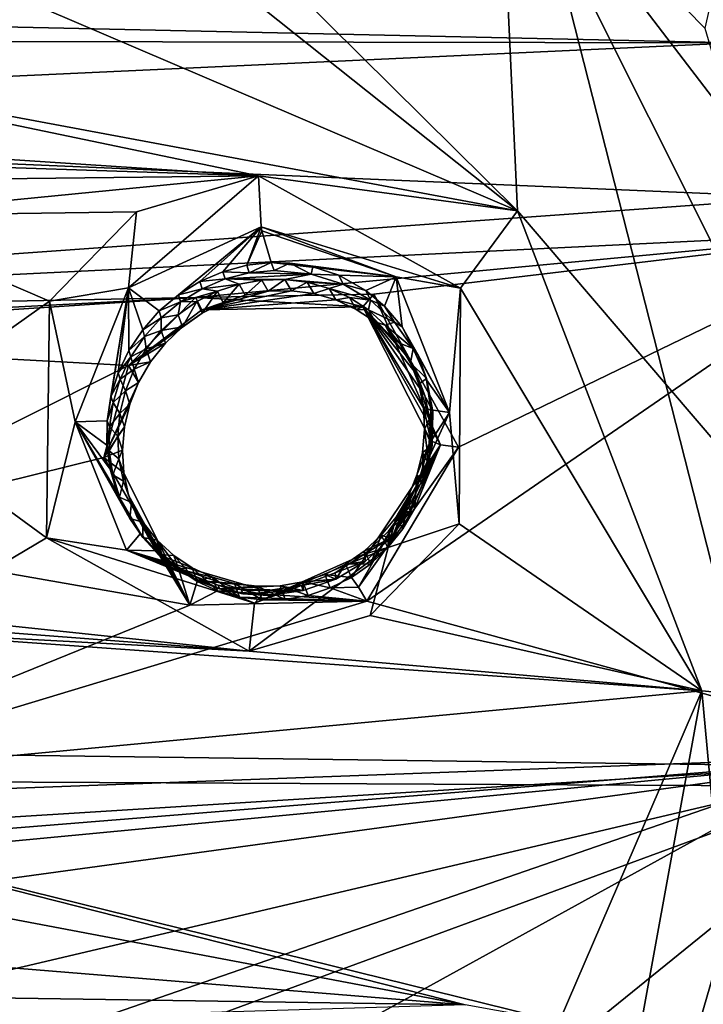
# Model space of a CAD drawing. Header units: millimetres. Extents: x -147 to 294, y -82 to 275.
# Tile 516 of 609: x 252 to 261, y 214 to 227. Entities that reach past the tile are written whole.
import ezdxf

# ---------------------------------------------------------------- set-up
doc = ezdxf.new("R2010")
doc.units = ezdxf.units.MM
doc.header["$LTSCALE"] = 67.506716
for name, color, linetype in [('1594', 7, 'CONTINUOUS'), ('1596', 7, 'CONTINUOUS'), ('1878', 7, 'CONTINUOUS'), ('2172', 7, 'CONTINUOUS'), ('2707', 7, 'CONTINUOUS'), ('2708', 7, 'CONTINUOUS'), ('2709', 7, 'CONTINUOUS'), ('2710', 7, 'CONTINUOUS'), ('2711', 7, 'CONTINUOUS'), ('2712', 7, 'CONTINUOUS'), ('2713', 7, 'CONTINUOUS'), ('2714', 7, 'CONTINUOUS'), ('2715', 7, 'CONTINUOUS'), ('556', 7, 'CONTINUOUS'), ('755', 7, 'CONTINUOUS'), ('871', 7, 'CONTINUOUS')]:
    doc.layers.add(name, color=color, linetype=linetype)

msp = doc.modelspace()

# ---------------------------------------------------------------- linework, layer by layer
at = {"layer": '1594', "linetype": 'CONTINUOUS'}
for points in [[(264.45, 218.277, -15.58), (258.604, 229.943, -12.191), (261.651, 225.961, -13.505), (264.45, 218.277, -15.58)], [(261.651, 225.961, -13.505), (258.604, 229.943, -12.191), (261.281, 227.217, -13.244), (261.651, 225.961, -13.505)], [(261.281, 227.217, -13.244), (258.604, 229.943, -12.191), (261.584, 228.555, -13.187), (261.281, 227.217, -13.244)]]:
    msp.add_3dface(points, dxfattribs=at)
at = {"layer": '1596', "linetype": 'CONTINUOUS'}
for points in [[(249.792, 233.779, -10.351), (258.604, 229.943, -12.191), (258.837, 224.833, -13.43), (249.792, 233.779, -10.351)], [(258.604, 229.943, -12.191), (264.45, 218.277, -15.58), (258.837, 224.833, -13.43), (258.604, 229.943, -12.191)], [(258.837, 224.833, -13.43), (264.45, 218.277, -15.58), (261.243, 218.577, -15.171), (258.837, 224.833, -13.43)], [(261.243, 218.577, -15.171), (264.45, 218.277, -15.58), (261.895, 211.528, -16.915), (261.243, 218.577, -15.171)]]:
    msp.add_3dface(points, dxfattribs=at)
at = {"layer": '1878', "linetype": 'CONTINUOUS'}
for points in [[(249.792, 233.779, -10.351), (258.837, 224.833, -13.43), (250.266, 231.653, -10.703), (249.792, 233.779, -10.351)], [(250.266, 231.653, -10.703), (258.837, 224.833, -13.43), (250.194, 228.528, -11.132), (250.266, 231.653, -10.703)], [(258.837, 224.833, -13.43), (247.491, 226.949, -10.92), (250.194, 228.528, -11.132), (258.837, 224.833, -13.43)], [(255.46, 225.289, -12.637), (238.961, 226.374, -9.823), (247.491, 226.949, -10.92), (255.46, 225.289, -12.637)], [(258.837, 224.833, -13.43), (255.46, 225.289, -12.637), (247.491, 226.949, -10.92), (258.837, 224.833, -13.43)], [(244.91, 225.638, -10.73), (238.961, 226.374, -9.823), (255.46, 225.289, -12.637), (244.91, 225.638, -10.73)], [(247.532, 225.2, -11.208), (244.91, 225.638, -10.73), (255.46, 225.289, -12.637), (247.532, 225.2, -11.208)], [(250.145, 224.771, -11.72), (247.532, 225.2, -11.208), (255.46, 225.289, -12.637), (250.145, 224.771, -11.72)], [(250.145, 224.771, -11.72), (255.46, 225.289, -12.637), (253.872, 224.819, -12.401), (250.145, 224.771, -11.72)], [(255.46, 225.289, -12.637), (258.837, 224.833, -13.43), (258.095, 223.827, -13.444), (255.46, 225.289, -12.637)], [(252.736, 223.658, -12.384), (250.145, 224.771, -11.72), (253.872, 224.819, -12.401), (252.736, 223.658, -12.384)], [(250.57, 222.121, -12.261), (250.145, 224.771, -11.72), (252.736, 223.658, -12.384), (250.57, 222.121, -12.261)], [(258.837, 224.833, -13.43), (261.243, 218.577, -15.171), (258.095, 223.827, -13.444), (258.837, 224.833, -13.43)], [(258.095, 223.827, -13.444), (261.243, 218.577, -15.171), (258.079, 220.753, -14.012), (258.095, 223.827, -13.444)], [(252.696, 220.574, -12.944), (250.57, 222.121, -12.261), (252.736, 223.658, -12.384), (252.696, 220.574, -12.944)], [(250.978, 219.554, -12.823), (250.57, 222.121, -12.261), (252.696, 220.574, -12.944), (250.978, 219.554, -12.823)], [(258.079, 220.753, -14.012), (261.243, 218.577, -15.171), (256.917, 219.559, -13.996), (258.079, 220.753, -14.012)], [(255.341, 219.096, -13.758), (250.978, 219.554, -12.823), (252.696, 220.574, -12.944), (255.341, 219.096, -13.758)], [(250.08, 219.378, -12.696), (250.529, 219.466, -12.759), (255.341, 219.096, -13.758), (250.08, 219.378, -12.696)], [(250.529, 219.466, -12.759), (250.978, 219.554, -12.823), (255.341, 219.096, -13.758), (250.529, 219.466, -12.759)], [(256.917, 219.559, -13.996), (261.243, 218.577, -15.171), (255.341, 219.096, -13.758), (256.917, 219.559, -13.996)], [(250.08, 219.378, -12.696), (261.243, 218.577, -15.171), (247.219, 217.259, -12.64), (250.08, 219.378, -12.696)], [(261.243, 218.577, -15.171), (250.08, 219.378, -12.696), (255.341, 219.096, -13.758), (261.243, 218.577, -15.171)], [(261.243, 218.577, -15.171), (259.384, 214.263, -15.676), (247.219, 217.259, -12.64), (261.243, 218.577, -15.171)], [(259.384, 214.263, -15.676), (261.243, 218.577, -15.171), (260.339, 213.622, -16.045), (259.384, 214.263, -15.676)], [(261.243, 218.577, -15.171), (261.895, 211.528, -16.915), (260.339, 213.622, -16.045), (261.243, 218.577, -15.171)], [(258.156, 214.483, -15.348), (236.308, 216.264, -11.389), (243.777, 217.204, -12.124), (258.156, 214.483, -15.348)], [(247.219, 217.259, -12.64), (258.156, 214.483, -15.348), (243.777, 217.204, -12.124), (247.219, 217.259, -12.64)], [(259.384, 214.263, -15.676), (258.156, 214.483, -15.348), (247.219, 217.259, -12.64), (259.384, 214.263, -15.676)], [(239.978, 214.756, -12.138), (236.308, 216.264, -11.389), (258.156, 214.483, -15.348), (239.978, 214.756, -12.138)], [(247.476, 214.164, -13.355), (239.978, 214.756, -12.138), (258.156, 214.483, -15.348), (247.476, 214.164, -13.355)]]:
    msp.add_3dface(points, dxfattribs=at)
at = {"layer": '2172', "linetype": 'CONTINUOUS'}
for points in [[(261.688, 227.023, -11.317), (262.148, 228.217, -11.233), (247.738, 227.327, -8.546), (261.688, 227.023, -11.317)], [(236.76, 227.067, -7.13), (261.688, 227.023, -11.317), (247.738, 227.327, -8.546), (236.76, 227.067, -7.13)], [(236.76, 227.067, -7.13), (239.335, 225.994, -7.583), (261.688, 227.023, -11.317), (236.76, 227.067, -7.13)], [(261.688, 227.023, -11.317), (239.335, 225.994, -7.583), (262.546, 225.009, -11.856), (261.688, 227.023, -11.317)], [(239.335, 225.994, -7.583), (240.359, 223.422, -8.128), (262.546, 225.009, -11.856), (239.335, 225.994, -7.583)], [(240.359, 223.422, -8.128), (263.896, 224.573, -12.258), (262.546, 225.009, -11.856), (240.359, 223.422, -8.128)], [(263.896, 224.573, -12.258), (240.359, 223.422, -8.128), (254.639, 223.703, -10.367), (263.896, 224.573, -12.258)], [(263.896, 224.573, -12.258), (254.639, 223.703, -10.367), (256.964, 223.746, -10.831), (263.896, 224.573, -12.258)], [(264.158, 217.746, -13.639), (263.896, 224.573, -12.258), (256.875, 219.747, -11.555), (264.158, 217.746, -13.639)], [(256.875, 219.747, -11.555), (263.896, 224.573, -12.258), (258.068, 221.755, -11.426), (256.875, 219.747, -11.555)], [(258.068, 221.755, -11.426), (263.896, 224.573, -12.258), (256.964, 223.746, -10.831), (258.068, 221.755, -11.426)], [(254.639, 223.703, -10.367), (240.359, 223.422, -8.128), (244.924, 223.193, -8.785), (254.639, 223.703, -10.367)], [(246.867, 223.193, -9.081), (254.639, 223.703, -10.367), (244.924, 223.193, -8.785), (246.867, 223.193, -9.081)], [(253.765, 222.82, -10.352), (254.639, 223.703, -10.367), (246.867, 223.193, -9.081), (253.765, 222.82, -10.352)], [(249.348, 220.608, -9.955), (253.765, 222.82, -10.352), (246.867, 223.193, -9.081), (249.348, 220.608, -9.955)], [(253.444, 221.621, -10.508), (253.765, 222.82, -10.352), (249.348, 220.608, -9.955), (253.444, 221.621, -10.508)], [(254.565, 219.694, -11.093), (253.444, 221.621, -10.508), (249.348, 220.608, -9.955), (254.565, 219.694, -11.093)], [(248.32, 217.161, -10.462), (254.565, 219.694, -11.093), (249.348, 220.608, -9.955), (248.32, 217.161, -10.462)], [(264.158, 217.746, -13.639), (256.875, 219.747, -11.555), (248.32, 217.161, -10.462), (264.158, 217.746, -13.639)], [(256.875, 219.747, -11.555), (254.565, 219.694, -11.093), (248.32, 217.161, -10.462), (256.875, 219.747, -11.555)], [(249.462, 214.295, -11.272), (264.158, 217.746, -13.639), (236.529, 215.128, -9.291), (249.462, 214.295, -11.272)], [(236.529, 215.128, -9.291), (264.158, 217.746, -13.639), (244.767, 216.182, -10.109), (236.529, 215.128, -9.291)], [(244.767, 216.182, -10.109), (264.158, 217.746, -13.639), (248.32, 217.161, -10.462), (244.767, 216.182, -10.109)], [(252.014, 213.282, -11.961), (264.158, 217.746, -13.639), (249.462, 214.295, -11.272), (252.014, 213.282, -11.961)], [(258.51, 213.174, -13.313), (264.158, 217.746, -13.639), (252.014, 213.282, -11.961), (258.51, 213.174, -13.313)], [(260.124, 212.551, -13.823), (264.158, 217.746, -13.639), (258.51, 213.174, -13.313), (260.124, 212.551, -13.823)], [(260.763, 210.952, -14.354), (264.158, 217.746, -13.639), (260.124, 212.551, -13.823), (260.763, 210.952, -14.354)], [(260.763, 210.952, -14.354), (264.162, 211.056, -15.157), (264.158, 217.746, -13.639), (260.763, 210.952, -14.354)]]:
    msp.add_3dface(points, dxfattribs=at)
at = {"layer": '2707', "linetype": 'CONTINUOUS'}
for points in [[(256.964, 223.746, -10.831), (254.639, 223.703, -10.367), (256.82, 223.581, -10.929), (256.964, 223.746, -10.831)], [(256.82, 223.581, -10.929), (254.639, 223.703, -10.367), (254.722, 223.542, -10.496), (256.82, 223.581, -10.929)], [(256.185, 223.755, -10.999), (254.722, 223.542, -10.496), (255.89, 223.793, -10.928), (256.185, 223.755, -10.999)], [(255.89, 223.793, -10.928), (254.722, 223.542, -10.496), (255.588, 223.786, -10.863), (255.89, 223.793, -10.928)], [(255.588, 223.786, -10.863), (254.722, 223.542, -10.496), (255.288, 223.734, -10.808), (255.588, 223.786, -10.863)], [(256.47, 223.673, -11.075), (254.722, 223.542, -10.496), (256.185, 223.755, -10.999), (256.47, 223.673, -11.075)], [(255.288, 223.734, -10.808), (254.722, 223.542, -10.496), (254.999, 223.637, -10.762), (255.288, 223.734, -10.808)], [(257.834, 221.785, -11.469), (256.964, 223.746, -10.831), (256.82, 223.581, -10.929), (257.834, 221.785, -11.469)], [(258.068, 221.755, -11.426), (256.964, 223.746, -10.831), (257.834, 221.785, -11.469), (258.068, 221.755, -11.426)], [(256.82, 223.581, -10.929), (254.722, 223.542, -10.496), (256.47, 223.673, -11.075), (256.82, 223.581, -10.929)], [(254.725, 223.5, -10.727), (254.999, 223.637, -10.762), (254.722, 223.542, -10.496), (254.725, 223.5, -10.727)], [(256.737, 223.55, -11.155), (256.82, 223.581, -10.929), (256.47, 223.673, -11.075), (256.737, 223.55, -11.155)], [(256.981, 223.387, -11.237), (256.82, 223.581, -10.929), (256.737, 223.55, -11.155), (256.981, 223.387, -11.237)], [(257.834, 221.785, -11.469), (256.82, 223.581, -10.929), (257.709, 221.837, -11.672), (257.834, 221.785, -11.469)], [(257.709, 221.837, -11.672), (256.82, 223.581, -10.929), (257.691, 222.136, -11.615), (257.709, 221.837, -11.672)], [(257.691, 222.136, -11.615), (256.82, 223.581, -10.929), (257.629, 222.427, -11.55), (257.691, 222.136, -11.615)], [(257.629, 222.427, -11.55), (256.82, 223.581, -10.929), (257.524, 222.703, -11.478), (257.629, 222.427, -11.55)], [(257.524, 222.703, -11.478), (256.82, 223.581, -10.929), (257.379, 222.959, -11.4), (257.524, 222.703, -11.478)], [(257.379, 222.959, -11.4), (256.82, 223.581, -10.929), (257.197, 223.188, -11.32), (257.379, 222.959, -11.4)], [(257.197, 223.188, -11.32), (256.82, 223.581, -10.929), (256.981, 223.387, -11.237), (257.197, 223.188, -11.32)], [(256.765, 219.929, -11.575), (257.834, 221.785, -11.469), (256.672, 220.056, -11.763), (256.765, 219.929, -11.575)], [(256.672, 220.056, -11.763), (257.834, 221.785, -11.469), (256.925, 220.233, -11.787), (256.672, 220.056, -11.763)], [(256.765, 219.929, -11.575), (258.068, 221.755, -11.426), (257.834, 221.785, -11.469), (256.765, 219.929, -11.575)], [(256.925, 220.233, -11.787), (257.834, 221.785, -11.469), (257.15, 220.446, -11.798), (256.925, 220.233, -11.787)], [(257.15, 220.446, -11.798), (257.834, 221.785, -11.469), (257.343, 220.689, -11.797), (257.15, 220.446, -11.798)], [(257.343, 220.689, -11.797), (257.834, 221.785, -11.469), (257.498, 220.957, -11.783), (257.343, 220.689, -11.797)], [(257.498, 220.957, -11.783), (257.834, 221.785, -11.469), (257.612, 221.241, -11.757), (257.498, 220.957, -11.783)], [(257.612, 221.241, -11.757), (257.834, 221.785, -11.469), (257.682, 221.536, -11.72), (257.612, 221.241, -11.757)], [(257.682, 221.536, -11.72), (257.834, 221.785, -11.469), (257.709, 221.837, -11.672), (257.682, 221.536, -11.72)], [(256.875, 219.747, -11.555), (258.068, 221.755, -11.426), (256.765, 219.929, -11.575), (256.875, 219.747, -11.555)]]:
    msp.add_3dface(points, dxfattribs=at)
at = {"layer": '2708', "linetype": 'CONTINUOUS'}
for points in [[(254.639, 223.703, -10.367), (253.765, 222.82, -10.352), (254.722, 223.542, -10.496), (254.639, 223.703, -10.367)], [(253.765, 222.82, -10.352), (254.725, 223.5, -10.727), (254.722, 223.542, -10.496), (253.765, 222.82, -10.352)], [(254.725, 223.5, -10.727), (253.765, 222.82, -10.352), (254.472, 223.322, -10.703), (254.725, 223.5, -10.727)], [(254.472, 223.322, -10.703), (253.765, 222.82, -10.352), (254.247, 223.11, -10.692), (254.472, 223.322, -10.703)], [(254.247, 223.11, -10.692), (253.765, 222.82, -10.352), (254.054, 222.867, -10.693), (254.247, 223.11, -10.692)], [(253.765, 222.82, -10.352), (253.444, 221.621, -10.508), (253.898, 222.598, -10.707), (253.765, 222.82, -10.352)], [(254.054, 222.867, -10.693), (253.765, 222.82, -10.352), (253.898, 222.598, -10.707), (254.054, 222.867, -10.693)], [(253.898, 222.598, -10.707), (253.444, 221.621, -10.508), (253.785, 222.314, -10.732), (253.898, 222.598, -10.707)], [(253.785, 222.314, -10.732), (253.444, 221.621, -10.508), (253.714, 222.018, -10.769), (253.785, 222.314, -10.732)], [(253.714, 222.018, -10.769), (253.444, 221.621, -10.508), (253.687, 221.716, -10.817), (253.714, 222.018, -10.769)], [(253.687, 221.716, -10.817), (253.444, 221.621, -10.508), (253.706, 221.417, -10.874), (253.687, 221.716, -10.817)], [(253.444, 221.621, -10.508), (254.565, 219.694, -11.093), (253.706, 221.417, -10.874), (253.444, 221.621, -10.508)], [(253.706, 221.417, -10.874), (254.565, 219.694, -11.093), (253.768, 221.126, -10.939), (253.706, 221.417, -10.874)], [(253.768, 221.126, -10.939), (254.565, 219.694, -11.093), (253.873, 220.85, -11.01), (253.768, 221.126, -10.939)], [(253.873, 220.85, -11.01), (254.565, 219.694, -11.093), (254.019, 220.595, -11.087), (253.873, 220.85, -11.01)], [(254.019, 220.595, -11.087), (254.565, 219.694, -11.093), (254.201, 220.365, -11.168), (254.019, 220.595, -11.087)], [(254.201, 220.365, -11.168), (254.565, 219.694, -11.093), (254.417, 220.167, -11.25), (254.201, 220.365, -11.168)], [(254.417, 220.167, -11.25), (254.565, 219.694, -11.093), (254.662, 220.004, -11.332), (254.417, 220.167, -11.25)], [(254.662, 220.004, -11.332), (254.565, 219.694, -11.093), (254.928, 219.88, -11.413), (254.662, 220.004, -11.332)], [(256.765, 219.929, -11.575), (256.672, 220.056, -11.763), (256.398, 219.918, -11.727), (256.765, 219.929, -11.575)], [(254.565, 219.694, -11.093), (256.875, 219.747, -11.555), (254.928, 219.88, -11.413), (254.565, 219.694, -11.093)], [(254.928, 219.88, -11.413), (256.875, 219.747, -11.555), (255.212, 219.799, -11.489), (254.928, 219.88, -11.413)], [(256.109, 219.821, -11.681), (256.875, 219.747, -11.555), (256.398, 219.918, -11.727), (256.109, 219.821, -11.681)], [(256.875, 219.747, -11.555), (256.765, 219.929, -11.575), (256.398, 219.918, -11.727), (256.875, 219.747, -11.555)], [(255.212, 219.799, -11.489), (256.875, 219.747, -11.555), (255.508, 219.762, -11.56), (255.212, 219.799, -11.489)], [(255.508, 219.762, -11.56), (256.875, 219.747, -11.555), (255.809, 219.769, -11.625), (255.508, 219.762, -11.56)], [(255.809, 219.769, -11.625), (256.875, 219.747, -11.555), (256.109, 219.821, -11.681), (255.809, 219.769, -11.625)]]:
    msp.add_3dface(points, dxfattribs=at)
at = {"layer": '2709', "linetype": 'CONTINUOUS'}
for points in [[(254.659, 223.652, -11.414), (254.472, 223.322, -10.703), (254.412, 223.48, -11.395), (254.659, 223.652, -11.414)], [(254.725, 223.5, -10.727), (254.472, 223.322, -10.703), (254.659, 223.652, -11.414), (254.725, 223.5, -10.727)], [(254.412, 223.48, -11.395), (254.472, 223.322, -10.703), (254.19, 223.274, -11.388), (254.412, 223.48, -11.395)], [(254.472, 223.322, -10.703), (254.247, 223.11, -10.692), (254.19, 223.274, -11.388), (254.472, 223.322, -10.703)], [(254.19, 223.274, -11.388), (254.247, 223.11, -10.692), (253.998, 223.036, -11.393), (254.19, 223.274, -11.388)], [(254.247, 223.11, -10.692), (254.054, 222.867, -10.693), (253.998, 223.036, -11.393), (254.247, 223.11, -10.692)], [(253.998, 223.036, -11.393), (254.054, 222.867, -10.693), (253.842, 222.772, -11.41), (253.998, 223.036, -11.393)], [(254.054, 222.867, -10.693), (253.898, 222.598, -10.707), (253.842, 222.772, -11.41), (254.054, 222.867, -10.693)], [(253.842, 222.772, -11.41), (253.898, 222.598, -10.707), (253.726, 222.489, -11.439), (253.842, 222.772, -11.41)], [(253.898, 222.598, -10.707), (253.785, 222.314, -10.732), (253.726, 222.489, -11.439), (253.898, 222.598, -10.707)], [(253.726, 222.489, -11.439), (253.785, 222.314, -10.732), (253.653, 222.194, -11.478), (253.726, 222.489, -11.439)], [(253.785, 222.314, -10.732), (253.714, 222.018, -10.769), (253.653, 222.194, -11.478), (253.785, 222.314, -10.732)], [(253.653, 222.194, -11.478), (253.714, 222.018, -10.769), (253.625, 221.896, -11.527), (253.653, 222.194, -11.478)], [(253.714, 222.018, -10.769), (253.687, 221.716, -10.817), (253.625, 221.896, -11.527), (253.714, 222.018, -10.769)], [(253.625, 221.896, -11.527), (253.687, 221.716, -10.817), (253.641, 221.602, -11.585), (253.625, 221.896, -11.527)], [(253.687, 221.716, -10.817), (253.706, 221.417, -10.874), (253.641, 221.602, -11.585), (253.687, 221.716, -10.817)], [(253.641, 221.602, -11.585), (253.706, 221.417, -10.874), (253.702, 221.312, -11.651), (253.641, 221.602, -11.585)], [(253.706, 221.417, -10.874), (253.768, 221.126, -10.939), (253.702, 221.312, -11.651), (253.706, 221.417, -10.874)], [(253.702, 221.312, -11.651), (253.768, 221.126, -10.939), (253.806, 221.033, -11.724), (253.702, 221.312, -11.651)], [(253.768, 221.126, -10.939), (253.873, 220.85, -11.01), (253.806, 221.033, -11.724), (253.768, 221.126, -10.939)], [(253.806, 221.033, -11.724), (253.873, 220.85, -11.01), (253.953, 220.774, -11.802), (253.806, 221.033, -11.724)], [(253.873, 220.85, -11.01), (254.019, 220.595, -11.087), (253.953, 220.774, -11.802), (253.873, 220.85, -11.01)], [(254.019, 220.595, -11.087), (254.201, 220.365, -11.168), (253.953, 220.774, -11.802), (254.019, 220.595, -11.087)], [(253.953, 220.774, -11.802), (254.201, 220.365, -11.168), (254.138, 220.541, -11.882), (253.953, 220.774, -11.802)], [(254.201, 220.365, -11.168), (254.417, 220.167, -11.25), (254.138, 220.541, -11.882), (254.201, 220.365, -11.168)], [(254.138, 220.541, -11.882), (254.417, 220.167, -11.25), (254.355, 220.342, -11.963), (254.138, 220.541, -11.882)], [(254.417, 220.167, -11.25), (254.662, 220.004, -11.332), (254.355, 220.342, -11.963), (254.417, 220.167, -11.25)], [(254.355, 220.342, -11.963), (254.662, 220.004, -11.332), (254.598, 220.181, -12.043), (254.355, 220.342, -11.963)], [(254.662, 220.004, -11.332), (254.928, 219.88, -11.413), (254.598, 220.181, -12.043), (254.662, 220.004, -11.332)], [(254.598, 220.181, -12.043), (254.928, 219.88, -11.413), (254.863, 220.059, -12.12), (254.598, 220.181, -12.043)], [(256.326, 220.094, -12.412), (256.672, 220.056, -11.763), (256.595, 220.228, -12.442), (256.326, 220.094, -12.412)], [(254.928, 219.88, -11.413), (255.212, 219.799, -11.489), (254.863, 220.059, -12.12), (254.928, 219.88, -11.413)], [(254.863, 220.059, -12.12), (255.212, 219.799, -11.489), (255.148, 219.977, -12.193), (254.863, 220.059, -12.12)], [(255.212, 219.799, -11.489), (255.508, 219.762, -11.56), (255.148, 219.977, -12.193), (255.212, 219.799, -11.489)], [(255.148, 219.977, -12.193), (255.508, 219.762, -11.56), (255.444, 219.94, -12.26), (255.148, 219.977, -12.193)], [(255.744, 219.948, -12.32), (256.109, 219.821, -11.681), (256.04, 219.999, -12.371), (255.744, 219.948, -12.32)], [(256.04, 219.999, -12.371), (256.398, 219.918, -11.727), (256.326, 220.094, -12.412), (256.04, 219.999, -12.371)], [(256.109, 219.821, -11.681), (256.398, 219.918, -11.727), (256.04, 219.999, -12.371), (256.109, 219.821, -11.681)], [(256.398, 219.918, -11.727), (256.672, 220.056, -11.763), (256.326, 220.094, -12.412), (256.398, 219.918, -11.727)], [(255.444, 219.94, -12.26), (255.809, 219.769, -11.625), (255.744, 219.948, -12.32), (255.444, 219.94, -12.26)], [(255.508, 219.762, -11.56), (255.809, 219.769, -11.625), (255.444, 219.94, -12.26), (255.508, 219.762, -11.56)], [(255.809, 219.769, -11.625), (256.109, 219.821, -11.681), (255.744, 219.948, -12.32), (255.809, 219.769, -11.625)]]:
    msp.add_3dface(points, dxfattribs=at)
at = {"layer": '2710', "linetype": 'CONTINUOUS'}
for points in [[(255.209, 223.88, -11.484), (254.999, 223.637, -10.762), (254.925, 223.785, -11.443), (255.209, 223.88, -11.484)], [(255.288, 223.734, -10.808), (254.999, 223.637, -10.762), (255.209, 223.88, -11.484), (255.288, 223.734, -10.808)], [(255.504, 223.932, -11.534), (255.288, 223.734, -10.808), (255.209, 223.88, -11.484), (255.504, 223.932, -11.534)], [(255.588, 223.786, -10.863), (255.288, 223.734, -10.808), (255.504, 223.932, -11.534), (255.588, 223.786, -10.863)], [(255.804, 223.941, -11.593), (255.588, 223.786, -10.863), (255.504, 223.932, -11.534), (255.804, 223.941, -11.593)], [(255.89, 223.793, -10.928), (255.588, 223.786, -10.863), (255.804, 223.941, -11.593), (255.89, 223.793, -10.928)], [(256.098, 223.904, -11.66), (255.89, 223.793, -10.928), (255.804, 223.941, -11.593), (256.098, 223.904, -11.66)], [(256.185, 223.755, -10.999), (255.89, 223.793, -10.928), (256.098, 223.904, -11.66), (256.185, 223.755, -10.999)], [(256.382, 223.824, -11.732), (256.185, 223.755, -10.999), (256.098, 223.904, -11.66), (256.382, 223.824, -11.732)], [(254.725, 223.5, -10.727), (254.659, 223.652, -11.414), (254.925, 223.785, -11.443), (254.725, 223.5, -10.727)], [(254.999, 223.637, -10.762), (254.725, 223.5, -10.727), (254.925, 223.785, -11.443), (254.999, 223.637, -10.762)], [(256.47, 223.673, -11.075), (256.185, 223.755, -10.999), (256.382, 223.824, -11.732), (256.47, 223.673, -11.075)], [(256.649, 223.703, -11.809), (256.47, 223.673, -11.075), (256.382, 223.824, -11.732), (256.649, 223.703, -11.809)], [(256.737, 223.55, -11.155), (256.47, 223.673, -11.075), (256.649, 223.703, -11.809), (256.737, 223.55, -11.155)], [(256.894, 223.542, -11.889), (256.737, 223.55, -11.155), (256.649, 223.703, -11.809), (256.894, 223.542, -11.889)], [(256.981, 223.387, -11.237), (256.737, 223.55, -11.155), (256.894, 223.542, -11.889), (256.981, 223.387, -11.237)], [(257.112, 223.343, -11.97), (256.981, 223.387, -11.237), (256.894, 223.542, -11.889), (257.112, 223.343, -11.97)], [(257.197, 223.188, -11.32), (256.981, 223.387, -11.237), (257.112, 223.343, -11.97), (257.197, 223.188, -11.32)], [(257.298, 223.111, -12.051), (257.197, 223.188, -11.32), (257.112, 223.343, -11.97), (257.298, 223.111, -12.051)], [(257.379, 222.959, -11.4), (257.197, 223.188, -11.32), (257.298, 223.111, -12.051), (257.379, 222.959, -11.4)], [(257.445, 222.852, -12.129), (257.379, 222.959, -11.4), (257.298, 223.111, -12.051), (257.445, 222.852, -12.129)], [(257.524, 222.703, -11.478), (257.379, 222.959, -11.4), (257.445, 222.852, -12.129), (257.524, 222.703, -11.478)], [(257.629, 222.427, -11.55), (257.524, 222.703, -11.478), (257.445, 222.852, -12.129), (257.629, 222.427, -11.55)], [(257.551, 222.573, -12.203), (257.629, 222.427, -11.55), (257.445, 222.852, -12.129), (257.551, 222.573, -12.203)], [(257.691, 222.136, -11.615), (257.629, 222.427, -11.55), (257.551, 222.573, -12.203), (257.691, 222.136, -11.615)], [(257.612, 222.282, -12.269), (257.691, 222.136, -11.615), (257.551, 222.573, -12.203), (257.612, 222.282, -12.269)], [(257.709, 221.837, -11.672), (257.691, 222.136, -11.615), (257.612, 222.282, -12.269), (257.709, 221.837, -11.672)], [(257.628, 221.984, -12.328), (257.709, 221.837, -11.672), (257.612, 222.282, -12.269), (257.628, 221.984, -12.328)], [(257.6, 221.685, -12.378), (257.682, 221.536, -11.72), (257.628, 221.984, -12.328), (257.6, 221.685, -12.378)], [(257.682, 221.536, -11.72), (257.709, 221.837, -11.672), (257.628, 221.984, -12.328), (257.682, 221.536, -11.72)], [(257.527, 221.389, -12.418), (257.612, 221.241, -11.757), (257.6, 221.685, -12.378), (257.527, 221.389, -12.418)], [(257.612, 221.241, -11.757), (257.682, 221.536, -11.72), (257.6, 221.685, -12.378), (257.612, 221.241, -11.757)], [(257.411, 221.107, -12.446), (257.498, 220.957, -11.783), (257.527, 221.389, -12.418), (257.411, 221.107, -12.446)], [(257.498, 220.957, -11.783), (257.612, 221.241, -11.757), (257.527, 221.389, -12.418), (257.498, 220.957, -11.783)], [(257.255, 220.843, -12.463), (257.343, 220.689, -11.797), (257.411, 221.107, -12.446), (257.255, 220.843, -12.463)], [(257.343, 220.689, -11.797), (257.498, 220.957, -11.783), (257.411, 221.107, -12.446), (257.343, 220.689, -11.797)], [(257.063, 220.606, -12.468), (257.15, 220.446, -11.798), (257.255, 220.843, -12.463), (257.063, 220.606, -12.468)], [(257.15, 220.446, -11.798), (257.343, 220.689, -11.797), (257.255, 220.843, -12.463), (257.15, 220.446, -11.798)], [(256.841, 220.4, -12.461), (256.925, 220.233, -11.787), (257.063, 220.606, -12.468), (256.841, 220.4, -12.461)], [(256.925, 220.233, -11.787), (257.15, 220.446, -11.798), (257.063, 220.606, -12.468), (256.925, 220.233, -11.787)], [(256.595, 220.228, -12.442), (256.925, 220.233, -11.787), (256.841, 220.4, -12.461), (256.595, 220.228, -12.442)], [(256.672, 220.056, -11.763), (256.925, 220.233, -11.787), (256.595, 220.228, -12.442), (256.672, 220.056, -11.763)]]:
    msp.add_3dface(points, dxfattribs=at)
at = {"layer": '2711', "linetype": 'CONTINUOUS'}
for points in [[(255.028, 223.946, -11.436), (255.34, 224.025, -11.485), (256.148, 224.01, -11.652), (255.028, 223.946, -11.436)], [(255.804, 223.941, -11.593), (255.028, 223.946, -11.436), (256.148, 224.01, -11.652), (255.804, 223.941, -11.593)], [(255.34, 224.025, -11.485), (255.667, 224.058, -11.545), (256.148, 224.01, -11.652), (255.34, 224.025, -11.485)], [(256.565, 223.879, -11.761), (255.804, 223.941, -11.593), (256.148, 224.01, -11.652), (256.565, 223.879, -11.761)], [(255.028, 223.946, -11.436), (255.209, 223.88, -11.484), (254.727, 223.819, -11.398), (255.028, 223.946, -11.436)], [(255.209, 223.88, -11.484), (254.925, 223.785, -11.443), (254.727, 223.819, -11.398), (255.209, 223.88, -11.484)], [(255.804, 223.941, -11.593), (255.504, 223.932, -11.534), (255.028, 223.946, -11.436), (255.804, 223.941, -11.593)], [(255.504, 223.932, -11.534), (255.209, 223.88, -11.484), (255.028, 223.946, -11.436), (255.504, 223.932, -11.534)], [(256.098, 223.904, -11.66), (255.804, 223.941, -11.593), (256.565, 223.879, -11.761), (256.098, 223.904, -11.66)], [(256.382, 223.824, -11.732), (256.098, 223.904, -11.66), (256.565, 223.879, -11.761), (256.382, 223.824, -11.732)], [(256.923, 223.668, -11.873), (256.382, 223.824, -11.732), (256.565, 223.879, -11.761), (256.923, 223.668, -11.873)], [(254.727, 223.819, -11.398), (254.925, 223.785, -11.443), (254.444, 223.648, -11.372), (254.727, 223.819, -11.398)], [(254.925, 223.785, -11.443), (254.659, 223.652, -11.414), (254.444, 223.648, -11.372), (254.925, 223.785, -11.443)], [(256.649, 223.703, -11.809), (256.382, 223.824, -11.732), (256.923, 223.668, -11.873), (256.649, 223.703, -11.809)], [(256.894, 223.542, -11.889), (256.649, 223.703, -11.809), (256.923, 223.668, -11.873), (256.894, 223.542, -11.889)], [(254.444, 223.648, -11.372), (254.412, 223.48, -11.395), (254.194, 223.44, -11.36), (254.444, 223.648, -11.372)], [(254.659, 223.652, -11.414), (254.412, 223.48, -11.395), (254.444, 223.648, -11.372), (254.659, 223.652, -11.414)], [(257.235, 223.383, -11.989), (256.894, 223.542, -11.889), (256.923, 223.668, -11.873), (257.235, 223.383, -11.989)], [(254.412, 223.48, -11.395), (254.19, 223.274, -11.388), (254.194, 223.44, -11.36), (254.412, 223.48, -11.395)], [(257.112, 223.343, -11.97), (256.894, 223.542, -11.889), (257.235, 223.383, -11.989), (257.112, 223.343, -11.97)], [(254.194, 223.44, -11.36), (254.19, 223.274, -11.388), (253.975, 223.197, -11.36), (254.194, 223.44, -11.36)], [(257.48, 223.04, -12.103), (257.112, 223.343, -11.97), (257.235, 223.383, -11.989), (257.48, 223.04, -12.103)], [(257.298, 223.111, -12.051), (257.112, 223.343, -11.97), (257.48, 223.04, -12.103), (257.298, 223.111, -12.051)], [(253.975, 223.197, -11.36), (253.998, 223.036, -11.393), (253.797, 222.93, -11.373), (253.975, 223.197, -11.36)], [(254.19, 223.274, -11.388), (253.998, 223.036, -11.393), (253.975, 223.197, -11.36), (254.19, 223.274, -11.388)], [(257.445, 222.852, -12.129), (257.298, 223.111, -12.051), (257.48, 223.04, -12.103), (257.445, 222.852, -12.129)], [(253.797, 222.93, -11.373), (253.842, 222.772, -11.41), (253.658, 222.639, -11.398), (253.797, 222.93, -11.373)], [(253.998, 223.036, -11.393), (253.842, 222.772, -11.41), (253.797, 222.93, -11.373), (253.998, 223.036, -11.393)], [(257.651, 222.647, -12.21), (257.445, 222.852, -12.129), (257.48, 223.04, -12.103), (257.651, 222.647, -12.21)], [(257.551, 222.573, -12.203), (257.445, 222.852, -12.129), (257.651, 222.647, -12.21), (257.551, 222.573, -12.203)], [(253.842, 222.772, -11.41), (253.726, 222.489, -11.439), (253.658, 222.639, -11.398), (253.842, 222.772, -11.41)], [(253.658, 222.639, -11.398), (253.726, 222.489, -11.439), (253.565, 222.335, -11.435), (253.658, 222.639, -11.398)], [(257.735, 222.218, -12.308), (257.551, 222.573, -12.203), (257.651, 222.647, -12.21), (257.735, 222.218, -12.308)], [(257.612, 222.282, -12.269), (257.551, 222.573, -12.203), (257.735, 222.218, -12.308), (257.612, 222.282, -12.269)], [(253.726, 222.489, -11.439), (253.653, 222.194, -11.478), (253.565, 222.335, -11.435), (253.726, 222.489, -11.439)], [(253.565, 222.335, -11.435), (253.653, 222.194, -11.478), (253.516, 222.018, -11.484), (253.565, 222.335, -11.435)], [(253.653, 222.194, -11.478), (253.625, 221.896, -11.527), (253.516, 222.018, -11.484), (253.653, 222.194, -11.478)], [(257.628, 221.984, -12.328), (257.612, 222.282, -12.269), (257.735, 222.218, -12.308), (257.628, 221.984, -12.328)], [(257.728, 221.775, -12.388), (257.628, 221.984, -12.328), (257.735, 222.218, -12.308), (257.728, 221.775, -12.388)], [(253.516, 222.018, -11.484), (253.625, 221.896, -11.527), (253.515, 221.704, -11.542), (253.516, 222.018, -11.484)], [(257.6, 221.685, -12.378), (257.628, 221.984, -12.328), (257.728, 221.775, -12.388), (257.6, 221.685, -12.378)], [(253.625, 221.896, -11.527), (253.641, 221.602, -11.585), (253.515, 221.704, -11.542), (253.625, 221.896, -11.527)], [(257.63, 221.337, -12.45), (257.6, 221.685, -12.378), (257.728, 221.775, -12.388), (257.63, 221.337, -12.45)], [(253.515, 221.704, -11.542), (253.641, 221.602, -11.585), (253.561, 221.394, -11.608), (253.515, 221.704, -11.542)], [(257.527, 221.389, -12.418), (257.6, 221.685, -12.378), (257.63, 221.337, -12.45), (257.527, 221.389, -12.418)], [(253.641, 221.602, -11.585), (253.702, 221.312, -11.651), (253.561, 221.394, -11.608), (253.641, 221.602, -11.585)], [(253.561, 221.394, -11.608), (253.702, 221.312, -11.651), (253.649, 221.101, -11.68), (253.561, 221.394, -11.608)], [(257.411, 221.107, -12.446), (257.527, 221.389, -12.418), (257.63, 221.337, -12.45), (257.411, 221.107, -12.446)], [(253.702, 221.312, -11.651), (253.806, 221.033, -11.724), (253.649, 221.101, -11.68), (253.702, 221.312, -11.651)], [(257.444, 220.929, -12.487), (257.411, 221.107, -12.446), (257.63, 221.337, -12.45), (257.444, 220.929, -12.487)], [(253.649, 221.101, -11.68), (253.806, 221.033, -11.724), (253.782, 220.826, -11.758), (253.649, 221.101, -11.68)], [(253.806, 221.033, -11.724), (253.953, 220.774, -11.802), (253.782, 220.826, -11.758), (253.806, 221.033, -11.724)], [(257.255, 220.843, -12.463), (257.411, 221.107, -12.446), (257.444, 220.929, -12.487), (257.255, 220.843, -12.463)], [(257.181, 220.568, -12.501), (257.255, 220.843, -12.463), (257.444, 220.929, -12.487), (257.181, 220.568, -12.501)], [(253.782, 220.826, -11.758), (253.953, 220.774, -11.802), (253.951, 220.577, -11.839), (253.782, 220.826, -11.758)], [(253.953, 220.774, -11.802), (254.138, 220.541, -11.882), (253.951, 220.577, -11.839), (253.953, 220.774, -11.802)], [(257.063, 220.606, -12.468), (257.255, 220.843, -12.463), (257.181, 220.568, -12.501), (257.063, 220.606, -12.468)], [(253.951, 220.577, -11.839), (254.138, 220.541, -11.882), (254.158, 220.355, -11.922), (253.951, 220.577, -11.839)], [(254.138, 220.541, -11.882), (254.355, 220.342, -11.963), (254.158, 220.355, -11.922), (254.138, 220.541, -11.882)], [(256.841, 220.4, -12.461), (257.063, 220.606, -12.468), (257.181, 220.568, -12.501), (256.841, 220.4, -12.461)], [(256.851, 220.264, -12.489), (256.841, 220.4, -12.461), (257.181, 220.568, -12.501), (256.851, 220.264, -12.489)], [(256.595, 220.228, -12.442), (256.841, 220.4, -12.461), (256.851, 220.264, -12.489), (256.595, 220.228, -12.442)], [(254.355, 220.342, -11.963), (254.598, 220.181, -12.043), (254.158, 220.355, -11.922), (254.355, 220.342, -11.963)], [(254.158, 220.355, -11.922), (254.598, 220.181, -12.043), (254.395, 220.168, -12.005), (254.158, 220.355, -11.922)], [(256.468, 220.032, -12.454), (256.595, 220.228, -12.442), (256.851, 220.264, -12.489), (256.468, 220.032, -12.454)], [(254.598, 220.181, -12.043), (254.863, 220.059, -12.12), (254.395, 220.168, -12.005), (254.598, 220.181, -12.043)], [(254.395, 220.168, -12.005), (254.863, 220.059, -12.12), (254.662, 220.016, -12.088), (254.395, 220.168, -12.005)], [(256.326, 220.094, -12.412), (256.595, 220.228, -12.442), (256.468, 220.032, -12.454), (256.326, 220.094, -12.412)], [(254.863, 220.059, -12.12), (255.148, 219.977, -12.193), (254.662, 220.016, -12.088), (254.863, 220.059, -12.12)], [(255.148, 219.977, -12.193), (255.444, 219.94, -12.26), (254.662, 220.016, -12.088), (255.148, 219.977, -12.193)], [(254.662, 220.016, -12.088), (255.444, 219.94, -12.26), (254.952, 219.906, -12.167), (254.662, 220.016, -12.088)], [(255.744, 219.948, -12.32), (256.04, 219.999, -12.371), (256.045, 219.884, -12.395), (255.744, 219.948, -12.32)], [(256.04, 219.999, -12.371), (256.326, 220.094, -12.412), (256.468, 220.032, -12.454), (256.04, 219.999, -12.371)], [(256.045, 219.884, -12.395), (256.04, 219.999, -12.371), (256.468, 220.032, -12.454), (256.045, 219.884, -12.395)], [(255.444, 219.94, -12.26), (255.744, 219.948, -12.32), (254.952, 219.906, -12.167), (255.444, 219.94, -12.26)], [(254.952, 219.906, -12.167), (255.744, 219.948, -12.32), (256.045, 219.884, -12.395), (254.952, 219.906, -12.167)], [(255.259, 219.842, -12.242), (254.952, 219.906, -12.167), (256.045, 219.884, -12.395), (255.259, 219.842, -12.242)], [(255.586, 219.822, -12.312), (255.259, 219.842, -12.242), (256.045, 219.884, -12.395), (255.586, 219.822, -12.312)]]:
    msp.add_3dface(points, dxfattribs=at)
at = {"layer": '2712', "linetype": 'CONTINUOUS'}
for points in [[(255.308, 224.124, -11.85), (255.34, 224.025, -11.485), (254.996, 224.041, -11.786), (255.308, 224.124, -11.85)], [(255.627, 224.159, -11.924), (255.34, 224.025, -11.485), (255.308, 224.124, -11.85), (255.627, 224.159, -11.924)], [(255.667, 224.058, -11.545), (255.34, 224.025, -11.485), (255.627, 224.159, -11.924), (255.667, 224.058, -11.545)], [(254.996, 224.041, -11.786), (255.028, 223.946, -11.436), (254.697, 223.912, -11.732), (254.996, 224.041, -11.786)], [(255.34, 224.025, -11.485), (255.028, 223.946, -11.436), (254.996, 224.041, -11.786), (255.34, 224.025, -11.485)], [(254.697, 223.912, -11.732), (254.727, 223.819, -11.398), (254.418, 223.739, -11.691), (254.697, 223.912, -11.732)], [(255.028, 223.946, -11.436), (254.727, 223.819, -11.398), (254.697, 223.912, -11.732), (255.028, 223.946, -11.436)], [(254.418, 223.739, -11.691), (254.444, 223.648, -11.372), (254.168, 223.529, -11.662), (254.418, 223.739, -11.691)], [(254.727, 223.819, -11.398), (254.444, 223.648, -11.372), (254.418, 223.739, -11.691), (254.727, 223.819, -11.398)], [(254.444, 223.648, -11.372), (254.194, 223.44, -11.36), (254.168, 223.529, -11.662), (254.444, 223.648, -11.372)], [(254.168, 223.529, -11.662), (254.194, 223.44, -11.36), (253.951, 223.285, -11.647), (254.168, 223.529, -11.662)], [(254.194, 223.44, -11.36), (253.975, 223.197, -11.36), (253.951, 223.285, -11.647), (254.194, 223.44, -11.36)], [(253.951, 223.285, -11.647), (253.975, 223.197, -11.36), (253.77, 223.014, -11.646), (253.951, 223.285, -11.647)], [(253.975, 223.197, -11.36), (253.797, 222.93, -11.373), (253.77, 223.014, -11.646), (253.975, 223.197, -11.36)], [(253.77, 223.014, -11.646), (253.797, 222.93, -11.373), (253.631, 222.721, -11.658), (253.77, 223.014, -11.646)], [(253.797, 222.93, -11.373), (253.658, 222.639, -11.398), (253.631, 222.721, -11.658), (253.797, 222.93, -11.373)], [(253.631, 222.721, -11.658), (253.658, 222.639, -11.398), (253.535, 222.413, -11.683), (253.631, 222.721, -11.658)], [(253.658, 222.639, -11.398), (253.565, 222.335, -11.435), (253.535, 222.413, -11.683), (253.658, 222.639, -11.398)], [(253.535, 222.413, -11.683), (253.565, 222.335, -11.435), (253.486, 222.097, -11.721), (253.535, 222.413, -11.683)], [(253.565, 222.335, -11.435), (253.516, 222.018, -11.484), (253.486, 222.097, -11.721), (253.565, 222.335, -11.435)], [(253.486, 222.097, -11.721), (253.516, 222.018, -11.484), (253.482, 221.778, -11.771), (253.486, 222.097, -11.721)], [(253.516, 222.018, -11.484), (253.515, 221.704, -11.542), (253.482, 221.778, -11.771), (253.516, 222.018, -11.484)], [(253.482, 221.778, -11.771), (253.515, 221.704, -11.542), (253.526, 221.466, -11.831), (253.482, 221.778, -11.771)], [(253.515, 221.704, -11.542), (253.561, 221.394, -11.608), (253.526, 221.466, -11.831), (253.515, 221.704, -11.542)], [(253.526, 221.466, -11.831), (253.561, 221.394, -11.608), (253.615, 221.166, -11.902), (253.526, 221.466, -11.831)], [(253.561, 221.394, -11.608), (253.649, 221.101, -11.68), (253.615, 221.166, -11.902), (253.561, 221.394, -11.608)], [(253.615, 221.166, -11.902), (253.649, 221.101, -11.68), (253.747, 220.885, -11.98), (253.615, 221.166, -11.902)], [(253.649, 221.101, -11.68), (253.782, 220.826, -11.758), (253.747, 220.885, -11.98), (253.649, 221.101, -11.68)], [(253.747, 220.885, -11.98), (253.782, 220.826, -11.758), (253.921, 220.629, -12.064), (253.747, 220.885, -11.98)], [(253.782, 220.826, -11.758), (253.951, 220.577, -11.839), (253.921, 220.629, -12.064), (253.782, 220.826, -11.758)], [(253.951, 220.577, -11.839), (254.158, 220.355, -11.922), (253.921, 220.629, -12.064), (253.951, 220.577, -11.839)], [(253.921, 220.629, -12.064), (254.158, 220.355, -11.922), (254.131, 220.404, -12.152), (253.921, 220.629, -12.064)], [(254.158, 220.355, -11.922), (254.395, 220.168, -12.005), (254.131, 220.404, -12.152), (254.158, 220.355, -11.922)], [(254.131, 220.404, -12.152), (254.395, 220.168, -12.005), (254.373, 220.214, -12.243), (254.131, 220.404, -12.152)], [(254.395, 220.168, -12.005), (254.662, 220.016, -12.088), (254.373, 220.214, -12.243), (254.395, 220.168, -12.005)], [(254.373, 220.214, -12.243), (254.662, 220.016, -12.088), (254.643, 220.064, -12.335), (254.373, 220.214, -12.243)], [(254.662, 220.016, -12.088), (254.952, 219.906, -12.167), (254.643, 220.064, -12.335), (254.662, 220.016, -12.088)], [(254.643, 220.064, -12.335), (254.952, 219.906, -12.167), (254.934, 219.957, -12.425), (254.643, 220.064, -12.335)], [(254.952, 219.906, -12.167), (255.259, 219.842, -12.242), (254.934, 219.957, -12.425), (254.952, 219.906, -12.167)], [(254.934, 219.957, -12.425), (255.259, 219.842, -12.242), (255.241, 219.895, -12.512), (254.934, 219.957, -12.425)], [(255.259, 219.842, -12.242), (255.586, 219.822, -12.312), (255.241, 219.895, -12.512), (255.259, 219.842, -12.242)], [(255.241, 219.895, -12.512), (255.586, 219.822, -12.312), (255.557, 219.881, -12.593), (255.241, 219.895, -12.512)]]:
    msp.add_3dface(points, dxfattribs=at)
at = {"layer": '2713', "linetype": 'CONTINUOUS'}
for points in [[(253.872, 224.819, -12.401), (255.46, 225.289, -12.637), (253.766, 223.83, -12.28), (253.872, 224.819, -12.401)], [(253.766, 223.83, -12.28), (255.46, 225.289, -12.637), (255.498, 224.624, -12.52), (253.766, 223.83, -12.28)], [(252.736, 223.658, -12.384), (253.872, 224.819, -12.401), (253.766, 223.83, -12.28), (252.736, 223.658, -12.384)], [(254.168, 223.529, -11.662), (253.766, 223.83, -12.28), (255.498, 224.624, -12.52), (254.168, 223.529, -11.662)], [(254.418, 223.739, -11.691), (254.168, 223.529, -11.662), (255.498, 224.624, -12.52), (254.418, 223.739, -11.691)], [(254.697, 223.912, -11.732), (254.418, 223.739, -11.691), (255.498, 224.624, -12.52), (254.697, 223.912, -11.732)], [(254.996, 224.041, -11.786), (254.697, 223.912, -11.732), (255.498, 224.624, -12.52), (254.996, 224.041, -11.786)], [(255.308, 224.124, -11.85), (254.996, 224.041, -11.786), (255.498, 224.624, -12.52), (255.308, 224.124, -11.85)], [(255.506, 224.572, -12.489), (255.308, 224.124, -11.85), (255.498, 224.624, -12.52), (255.506, 224.572, -12.489)], [(255.627, 224.159, -11.924), (255.308, 224.124, -11.85), (255.506, 224.572, -12.489), (255.627, 224.159, -11.924)], [(253.07, 222.084, -12.412), (252.736, 223.658, -12.384), (253.766, 223.83, -12.28), (253.07, 222.084, -12.412)], [(253.486, 222.097, -11.721), (253.07, 222.084, -12.412), (253.766, 223.83, -12.28), (253.486, 222.097, -11.721)], [(253.535, 222.413, -11.683), (253.486, 222.097, -11.721), (253.766, 223.83, -12.28), (253.535, 222.413, -11.683)], [(253.631, 222.721, -11.658), (253.535, 222.413, -11.683), (253.766, 223.83, -12.28), (253.631, 222.721, -11.658)], [(253.77, 223.014, -11.646), (253.631, 222.721, -11.658), (253.766, 223.83, -12.28), (253.77, 223.014, -11.646)], [(254.168, 223.529, -11.662), (253.951, 223.285, -11.647), (253.766, 223.83, -12.28), (254.168, 223.529, -11.662)], [(253.951, 223.285, -11.647), (253.77, 223.014, -11.646), (253.766, 223.83, -12.28), (253.951, 223.285, -11.647)], [(252.696, 220.574, -12.944), (252.736, 223.658, -12.384), (253.07, 222.084, -12.412), (252.696, 220.574, -12.944)], [(253.742, 220.409, -12.851), (252.696, 220.574, -12.944), (253.07, 222.084, -12.412), (253.742, 220.409, -12.851)], [(253.486, 222.097, -11.721), (253.482, 221.778, -11.771), (253.07, 222.084, -12.412), (253.486, 222.097, -11.721)], [(253.482, 221.778, -11.771), (253.526, 221.466, -11.831), (253.07, 222.084, -12.412), (253.482, 221.778, -11.771)], [(253.526, 221.466, -11.831), (253.615, 221.166, -11.902), (253.07, 222.084, -12.412), (253.526, 221.466, -11.831)], [(253.615, 221.166, -11.902), (253.747, 220.885, -11.98), (253.07, 222.084, -12.412), (253.615, 221.166, -11.902)], [(253.747, 220.885, -11.98), (253.921, 220.629, -12.064), (253.07, 222.084, -12.412), (253.747, 220.885, -11.98)], [(253.921, 220.629, -12.064), (253.742, 220.409, -12.851), (253.07, 222.084, -12.412), (253.921, 220.629, -12.064)], [(253.921, 220.629, -12.064), (254.131, 220.404, -12.152), (253.742, 220.409, -12.851), (253.921, 220.629, -12.064)], [(255.341, 219.096, -13.758), (252.696, 220.574, -12.944), (255.407, 219.72, -13.358), (255.341, 219.096, -13.758)], [(255.407, 219.72, -13.358), (252.696, 220.574, -12.944), (253.742, 220.409, -12.851), (255.407, 219.72, -13.358)], [(254.131, 220.404, -12.152), (254.373, 220.214, -12.243), (253.742, 220.409, -12.851), (254.131, 220.404, -12.152)], [(254.373, 220.214, -12.243), (254.643, 220.064, -12.335), (253.742, 220.409, -12.851), (254.373, 220.214, -12.243)], [(254.643, 220.064, -12.335), (254.934, 219.957, -12.425), (253.742, 220.409, -12.851), (254.643, 220.064, -12.335)], [(254.934, 219.957, -12.425), (255.241, 219.895, -12.512), (253.742, 220.409, -12.851), (254.934, 219.957, -12.425)], [(255.241, 219.895, -12.512), (255.557, 219.881, -12.593), (253.742, 220.409, -12.851), (255.241, 219.895, -12.512)], [(253.742, 220.409, -12.851), (255.557, 219.881, -12.593), (255.407, 219.72, -13.358), (253.742, 220.409, -12.851)]]:
    msp.add_3dface(points, dxfattribs=at)
at = {"layer": '2714', "linetype": 'CONTINUOUS'}
for points in [[(255.46, 225.289, -12.637), (258.095, 223.827, -13.444), (255.498, 224.624, -12.52), (255.46, 225.289, -12.637)], [(255.498, 224.624, -12.52), (258.095, 223.827, -13.444), (257.256, 223.975, -13.034), (255.498, 224.624, -12.52)], [(255.506, 224.572, -12.489), (255.498, 224.624, -12.52), (257.256, 223.975, -13.034), (255.506, 224.572, -12.489)], [(255.627, 224.159, -11.924), (255.506, 224.572, -12.489), (257.256, 223.975, -13.034), (255.627, 224.159, -11.924)], [(255.627, 224.159, -11.924), (257.256, 223.975, -13.034), (255.869, 224.153, -11.985), (255.627, 224.159, -11.924)], [(255.869, 224.153, -11.985), (257.256, 223.975, -13.034), (256.171, 224.105, -12.067), (255.869, 224.153, -11.985)], [(256.171, 224.105, -12.067), (257.256, 223.975, -13.034), (256.508, 223.994, -12.169), (256.171, 224.105, -12.067)], [(256.508, 223.994, -12.169), (257.256, 223.975, -13.034), (256.863, 223.794, -12.289), (256.508, 223.994, -12.169)], [(256.863, 223.794, -12.289), (257.256, 223.975, -13.034), (257.104, 223.593, -12.382), (256.863, 223.794, -12.289)], [(257.104, 223.593, -12.382), (257.256, 223.975, -13.034), (257.335, 223.322, -12.483), (257.104, 223.593, -12.382)], [(257.256, 223.975, -13.034), (258.095, 223.827, -13.444), (257.951, 222.207, -13.499), (257.256, 223.975, -13.034)], [(257.256, 223.975, -13.034), (257.951, 222.207, -13.499), (257.335, 223.322, -12.483), (257.256, 223.975, -13.034)], [(258.095, 223.827, -13.444), (258.079, 220.753, -14.012), (257.951, 222.207, -13.499), (258.095, 223.827, -13.444)], [(257.335, 223.322, -12.483), (257.951, 222.207, -13.499), (257.538, 222.963, -12.591), (257.335, 223.322, -12.483)], [(257.538, 222.963, -12.591), (257.951, 222.207, -13.499), (257.651, 222.63, -12.674), (257.538, 222.963, -12.591)], [(257.651, 222.63, -12.674), (257.951, 222.207, -13.499), (257.708, 222.239, -12.752), (257.651, 222.63, -12.674)], [(257.951, 222.207, -13.499), (258.079, 220.753, -14.012), (257.152, 220.445, -13.62), (257.951, 222.207, -13.499)], [(257.951, 222.207, -13.499), (257.152, 220.445, -13.62), (257.686, 221.795, -12.818), (257.951, 222.207, -13.499)], [(257.708, 222.239, -12.752), (257.951, 222.207, -13.499), (257.686, 221.795, -12.818), (257.708, 222.239, -12.752)], [(257.686, 221.795, -12.818), (257.152, 220.445, -13.62), (257.554, 221.31, -12.864), (257.686, 221.795, -12.818)], [(257.554, 221.31, -12.864), (257.152, 220.445, -13.62), (257.391, 220.979, -12.876), (257.554, 221.31, -12.864)], [(257.391, 220.979, -12.876), (257.152, 220.445, -13.62), (257.157, 220.657, -12.87), (257.391, 220.979, -12.876)], [(258.079, 220.753, -14.012), (256.917, 219.559, -13.996), (257.152, 220.445, -13.62), (258.079, 220.753, -14.012)], [(257.157, 220.657, -12.87), (257.152, 220.445, -13.62), (256.85, 220.362, -12.841), (257.157, 220.657, -12.87)], [(256.917, 219.559, -13.996), (255.341, 219.096, -13.758), (257.152, 220.445, -13.62), (256.917, 219.559, -13.996)], [(255.341, 219.096, -13.758), (255.407, 219.72, -13.358), (257.152, 220.445, -13.62), (255.341, 219.096, -13.758)], [(257.152, 220.445, -13.62), (255.407, 219.72, -13.358), (256.85, 220.362, -12.841), (257.152, 220.445, -13.62)], [(256.85, 220.362, -12.841), (255.407, 219.72, -13.358), (256.463, 220.114, -12.784), (256.85, 220.362, -12.841)], [(256.463, 220.114, -12.784), (255.407, 219.72, -13.358), (256.024, 219.949, -12.7), (256.463, 220.114, -12.784)], [(255.407, 219.72, -13.358), (255.557, 219.881, -12.593), (256.024, 219.949, -12.7), (255.407, 219.72, -13.358)]]:
    msp.add_3dface(points, dxfattribs=at)
at = {"layer": '2715', "linetype": 'CONTINUOUS'}
for points in [[(255.667, 224.058, -11.545), (255.627, 224.159, -11.924), (255.869, 224.153, -11.985), (255.667, 224.058, -11.545)], [(256.148, 224.01, -11.652), (255.667, 224.058, -11.545), (255.869, 224.153, -11.985), (256.148, 224.01, -11.652)], [(256.148, 224.01, -11.652), (255.869, 224.153, -11.985), (256.171, 224.105, -12.067), (256.148, 224.01, -11.652)], [(256.148, 224.01, -11.652), (256.171, 224.105, -12.067), (256.508, 223.994, -12.169), (256.148, 224.01, -11.652)], [(256.565, 223.879, -11.761), (256.148, 224.01, -11.652), (256.508, 223.994, -12.169), (256.565, 223.879, -11.761)], [(256.565, 223.879, -11.761), (256.508, 223.994, -12.169), (256.863, 223.794, -12.289), (256.565, 223.879, -11.761)], [(256.923, 223.668, -11.873), (256.565, 223.879, -11.761), (256.863, 223.794, -12.289), (256.923, 223.668, -11.873)], [(256.923, 223.668, -11.873), (256.863, 223.794, -12.289), (257.104, 223.593, -12.382), (256.923, 223.668, -11.873)], [(257.235, 223.383, -11.989), (256.923, 223.668, -11.873), (257.104, 223.593, -12.382), (257.235, 223.383, -11.989)], [(257.235, 223.383, -11.989), (257.104, 223.593, -12.382), (257.335, 223.322, -12.483), (257.235, 223.383, -11.989)], [(257.48, 223.04, -12.103), (257.235, 223.383, -11.989), (257.335, 223.322, -12.483), (257.48, 223.04, -12.103)], [(257.48, 223.04, -12.103), (257.335, 223.322, -12.483), (257.538, 222.963, -12.591), (257.48, 223.04, -12.103)], [(257.651, 222.647, -12.21), (257.48, 223.04, -12.103), (257.538, 222.963, -12.591), (257.651, 222.647, -12.21)], [(257.651, 222.647, -12.21), (257.538, 222.963, -12.591), (257.651, 222.63, -12.674), (257.651, 222.647, -12.21)], [(257.735, 222.218, -12.308), (257.651, 222.647, -12.21), (257.651, 222.63, -12.674), (257.735, 222.218, -12.308)], [(257.735, 222.218, -12.308), (257.651, 222.63, -12.674), (257.708, 222.239, -12.752), (257.735, 222.218, -12.308)], [(257.728, 221.775, -12.388), (257.708, 222.239, -12.752), (257.686, 221.795, -12.818), (257.728, 221.775, -12.388)], [(257.728, 221.775, -12.388), (257.735, 222.218, -12.308), (257.708, 222.239, -12.752), (257.728, 221.775, -12.388)], [(257.63, 221.337, -12.45), (257.686, 221.795, -12.818), (257.554, 221.31, -12.864), (257.63, 221.337, -12.45)], [(257.63, 221.337, -12.45), (257.728, 221.775, -12.388), (257.686, 221.795, -12.818), (257.63, 221.337, -12.45)], [(257.444, 220.929, -12.487), (257.554, 221.31, -12.864), (257.391, 220.979, -12.876), (257.444, 220.929, -12.487)], [(257.444, 220.929, -12.487), (257.63, 221.337, -12.45), (257.554, 221.31, -12.864), (257.444, 220.929, -12.487)], [(257.444, 220.929, -12.487), (257.391, 220.979, -12.876), (257.157, 220.657, -12.87), (257.444, 220.929, -12.487)], [(257.181, 220.568, -12.501), (257.444, 220.929, -12.487), (257.157, 220.657, -12.87), (257.181, 220.568, -12.501)], [(257.181, 220.568, -12.501), (257.157, 220.657, -12.87), (256.85, 220.362, -12.841), (257.181, 220.568, -12.501)], [(256.851, 220.264, -12.489), (257.181, 220.568, -12.501), (256.85, 220.362, -12.841), (256.851, 220.264, -12.489)], [(256.851, 220.264, -12.489), (256.85, 220.362, -12.841), (256.463, 220.114, -12.784), (256.851, 220.264, -12.489)], [(256.468, 220.032, -12.454), (256.851, 220.264, -12.489), (256.463, 220.114, -12.784), (256.468, 220.032, -12.454)], [(256.468, 220.032, -12.454), (256.463, 220.114, -12.784), (256.024, 219.949, -12.7), (256.468, 220.032, -12.454)], [(256.045, 219.884, -12.395), (256.468, 220.032, -12.454), (256.024, 219.949, -12.7), (256.045, 219.884, -12.395)], [(255.557, 219.881, -12.593), (256.045, 219.884, -12.395), (256.024, 219.949, -12.7), (255.557, 219.881, -12.593)], [(255.586, 219.822, -12.312), (256.045, 219.884, -12.395), (255.557, 219.881, -12.593), (255.586, 219.822, -12.312)]]:
    msp.add_3dface(points, dxfattribs=at)
at = {"layer": '556', "linetype": 'CONTINUOUS'}
for points in [[(233.392, 226.458, -39.086), (261.508, 237.511, -37.226), (233.146, 217.997, -41.415), (233.392, 226.458, -39.086)], [(233.146, 217.997, -41.415), (261.508, 237.511, -37.226), (262.898, 217.597, -42.846), (233.146, 217.997, -41.415)], [(233.68, 235.333, -36.348), (261.508, 237.511, -37.226), (233.392, 226.458, -39.086), (233.68, 235.333, -36.348)]]:
    msp.add_3dface(points, dxfattribs=at)
at = {"layer": '755', "linetype": 'CONTINUOUS'}
for points in [[(233.146, 217.997, -41.415), (262.898, 217.597, -42.846), (233.087, 215.739, -41.982), (233.146, 217.997, -41.415)], [(232.728, 200.992, -45.387), (262.898, 217.597, -42.846), (259.949, 198.021, -47.237), (232.728, 200.992, -45.387)], [(262.898, 217.597, -42.846), (232.728, 200.992, -45.387), (232.873, 207.222, -44.011), (262.898, 217.597, -42.846)], [(233.029, 213.503, -42.531), (262.898, 217.597, -42.846), (232.873, 207.222, -44.011), (233.029, 213.503, -42.531)], [(233.087, 215.739, -41.982), (262.898, 217.597, -42.846), (233.029, 213.503, -42.531), (233.087, 215.739, -41.982)], [(262.898, 217.597, -42.846), (273.945, 194.19, -47.404), (259.949, 198.021, -47.237), (262.898, 217.597, -42.846)]]:
    msp.add_3dface(points, dxfattribs=at)
at = {"layer": '871', "linetype": 'CONTINUOUS'}
for points in [[(233.324, 217.483, -39.727), (258.556, 231.274, -37.652), (248.335, 241.458, -34.155), (233.324, 217.483, -39.727)], [(262.108, 217.339, -41.339), (288.842, 231.865, -35.236), (258.556, 231.274, -37.652), (262.108, 217.339, -41.339)], [(233.324, 217.483, -39.727), (262.108, 217.339, -41.339), (258.556, 231.274, -37.652), (233.324, 217.483, -39.727)], [(233.324, 217.483, -39.727), (247.246, 193.86, -45.452), (258.048, 203.356, -44.235), (233.324, 217.483, -39.727)], [(233.324, 217.483, -39.727), (258.048, 203.356, -44.235), (262.108, 217.339, -41.339), (233.324, 217.483, -39.727)], [(258.048, 203.356, -44.235), (290.083, 208.202, -40.991), (262.108, 217.339, -41.339), (258.048, 203.356, -44.235)]]:
    msp.add_3dface(points, dxfattribs=at)

doc.saveas('drawing.dxf')
